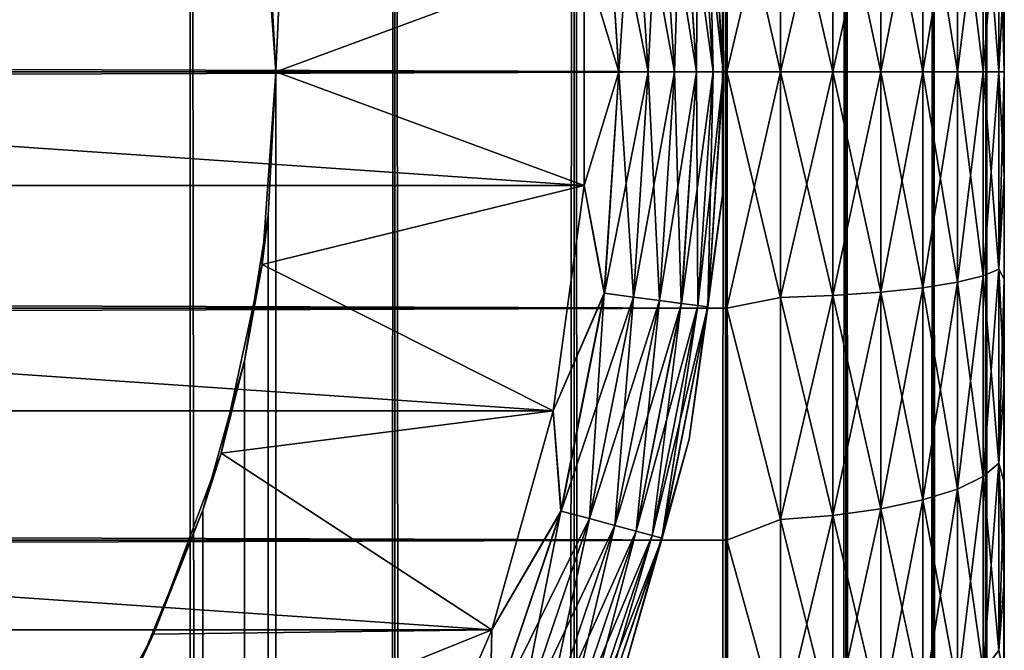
# Model space of a CAD drawing. Extents: x -265 to 265, y 0 to 1307.
# Tile 345 of 356: x 257.9 to 265, y 1275.83 to 1280.37. Entities that reach past the tile are written whole.
import ezdxf

# ---------------------------------------------------------------- set-up
doc = ezdxf.new("R2010")
doc.units = 0
doc.header["$LTSCALE"] = 81.481481
for name, color, linetype in [('1', 7, 'CONTINUOUS'), ('119', 7, 'CONTINUOUS'), ('120', 7, 'CONTINUOUS'), ('126', 7, 'CONTINUOUS'), ('129', 7, 'CONTINUOUS'), ('130', 7, 'CONTINUOUS'), ('134', 7, 'CONTINUOUS'), ('138', 7, 'CONTINUOUS'), ('142', 7, 'CONTINUOUS'), ('3', 7, 'CONTINUOUS'), ('4', 7, 'CONTINUOUS'), ('7', 7, 'CONTINUOUS'), ('8', 7, 'CONTINUOUS')]:
    doc.layers.add(name, color=color, linetype=linetype)

msp = doc.modelspace()

# ---------------------------------------------------------------- linework, layer by layer
at = {"layer": '1', "color": 7, "linetype": 'CONTINUOUS'}
for points in [[(265, 1280.749, 37.9733), (265, 1280, 38), (265, 1280.749, 17.0267), (265, 1280.749, 37.9733)], [(265, 1280.749, 17.0267), (265, 1280, 38), (265, 1280, 17), (265, 1280.749, 17.0267)], [(265, 1280, 17), (265, 1280, 38), (265, 1279.251, 37.9733), (265, 1280, 17)], [(265, 1279.251, 17.0267), (265, 1280, 17), (265, 1279.251, 37.9733), (265, 1279.251, 17.0267)], [(265, 1278.5057, 17.1069), (265, 1279.251, 17.0267), (265, 1278.5057, 37.8931), (265, 1278.5057, 17.1069)], [(265, 1278.5057, 37.8931), (265, 1279.251, 17.0267), (265, 1279.251, 37.9733), (265, 1278.5057, 37.8931)], [(265, 1277.7681, 17.2399), (265, 1278.5057, 17.1069), (265, 1277.7681, 37.7601), (265, 1277.7681, 17.2399)], [(265, 1277.7681, 37.7601), (265, 1278.5057, 17.1069), (265, 1278.5057, 37.8931), (265, 1277.7681, 37.7601)], [(265, 1277.0419, 17.4253), (265, 1277.7681, 17.2399), (265, 1277.0419, 37.5747), (265, 1277.0419, 17.4253)], [(265, 1277.0419, 37.5747), (265, 1277.7681, 17.2399), (265, 1277.7681, 37.7601), (265, 1277.0419, 37.5747)], [(265, 1276.3307, 17.662), (265, 1277.0419, 17.4253), (265, 1276.3307, 37.338), (265, 1276.3307, 17.662)], [(265, 1276.3307, 37.338), (265, 1277.0419, 17.4253), (265, 1277.0419, 37.5747), (265, 1276.3307, 37.338)], [(265, 1275.6382, 17.9488), (265, 1276.3307, 17.662), (265, 1275.6382, 37.0512), (265, 1275.6382, 17.9488)], [(265, 1275.6382, 37.0512), (265, 1276.3307, 17.662), (265, 1276.3307, 37.338), (265, 1275.6382, 37.0512)]]:
    msp.add_3dface(points, dxfattribs=at)
at = {"layer": '119', "color": 7, "linetype": 'CONTINUOUS'}
for points in [[(257.5, 1, 12.9904), (259.1314, 1, 11.9003), (257.5, 1299, 12.9904), (257.5, 1, 12.9904)], [(257.5, 1299, 12.9904), (259.1314, 1, 11.9003), (259.1314, 1299, 11.9003), (257.5, 1299, 12.9904)], [(259.1314, 1, 11.9003), (260.6066, 1, 10.6066), (259.1314, 1299, 11.9003), (259.1314, 1, 11.9003)], [(259.1314, 1299, 11.9003), (260.6066, 1, 10.6066), (260.6066, 1299, 10.6066), (259.1314, 1299, 11.9003)], [(260.6066, 1, 10.6066), (261.9003, 1, 9.1314), (260.6066, 1299, 10.6066), (260.6066, 1, 10.6066)], [(260.6066, 1299, 10.6066), (261.9003, 1, 9.1314), (261.9003, 1299, 9.1314), (260.6066, 1299, 10.6066)], [(261.9003, 1, 9.1314), (262.9904, 1, 7.5), (261.9003, 1299, 9.1314), (261.9003, 1, 9.1314)], [(261.9003, 1299, 9.1314), (262.9904, 1, 7.5), (262.9904, 1299, 7.5), (261.9003, 1299, 9.1314)], [(262.9904, 1, 7.5), (263.8582, 1, 5.7403), (262.9904, 1299, 7.5), (262.9904, 1, 7.5)], [(262.9904, 1299, 7.5), (263.8582, 1, 5.7403), (263.8582, 1299, 5.7403), (262.9904, 1299, 7.5)], [(263.8582, 1, 5.7403), (264.4889, 1, 3.8823), (263.8582, 1299, 5.7403), (263.8582, 1, 5.7403)], [(263.8582, 1299, 5.7403), (264.4889, 1, 3.8823), (264.4889, 1299, 3.8823), (263.8582, 1299, 5.7403)], [(264.4889, 1, 3.8823), (264.8717, 1, 1.9579), (264.4889, 1299, 3.8823), (264.4889, 1, 3.8823)], [(264.4889, 1299, 3.8823), (264.8717, 1, 1.9579), (264.8717, 1299, 1.9579), (264.4889, 1299, 3.8823)], [(264.8717, 1, 1.9579), (265, 1), (264.8717, 1299, 1.9579), (264.8717, 1, 1.9579)], [(264.8717, 1299, 1.9579), (265, 1), (265, 1299), (264.8717, 1299, 1.9579)]]:
    msp.add_3dface(points, dxfattribs=at)
at = {"layer": '120', "color": 7, "linetype": 'CONTINUOUS'}
for points in [[(259.6951, 1281.0333, -11.4457), (260.6066, 1299, -10.6066), (259.75, 1280, -11.399), (259.6951, 1281.0333, -11.4457)], [(260.6066, 1299, -10.6066), (260.6066, 1, -10.6066), (259.75, 20, -11.399), (260.6066, 1299, -10.6066)], [(259.75, 1280, -11.399), (260.6066, 1299, -10.6066), (259.75, 20, -11.399), (259.75, 1280, -11.399)], [(261.9003, 1, -9.1314), (260.6066, 1, -10.6066), (261.9003, 1299, -9.1314), (261.9003, 1, -9.1314)], [(261.9003, 1299, -9.1314), (260.6066, 1, -10.6066), (260.6066, 1299, -10.6066), (261.9003, 1299, -9.1314)], [(262.9904, 1, -7.5), (261.9003, 1, -9.1314), (262.9904, 1299, -7.5), (262.9904, 1, -7.5)], [(262.9904, 1299, -7.5), (261.9003, 1, -9.1314), (261.9003, 1299, -9.1314), (262.9904, 1299, -7.5)], [(263.8582, 1, -5.7403), (262.9904, 1, -7.5), (263.8582, 1299, -5.7403), (263.8582, 1, -5.7403)], [(263.8582, 1299, -5.7403), (262.9904, 1, -7.5), (262.9904, 1299, -7.5), (263.8582, 1299, -5.7403)], [(264.4889, 1, -3.8823), (263.8582, 1, -5.7403), (264.4889, 1299, -3.8823), (264.4889, 1, -3.8823)], [(264.4889, 1299, -3.8823), (263.8582, 1, -5.7403), (263.8582, 1299, -5.7403), (264.4889, 1299, -3.8823)], [(264.8717, 1, -1.9579), (264.4889, 1, -3.8823), (264.8717, 1299, -1.9579), (264.8717, 1, -1.9579)], [(264.8717, 1299, -1.9579), (264.4889, 1, -3.8823), (264.4889, 1299, -3.8823), (264.8717, 1299, -1.9579)], [(265, 1299), (265, 1), (264.8717, 1, -1.9579), (265, 1299)], [(265, 1299), (264.8717, 1, -1.9579), (264.8717, 1299, -1.9579), (265, 1299)], [(259.6951, 1278.9668, -11.4457), (259.75, 1280, -11.399), (259.6951, 21.0333, -11.4457), (259.6951, 1278.9668, -11.4457)], [(259.6951, 21.0333, -11.4457), (259.75, 1280, -11.399), (259.75, 20, -11.399), (259.6951, 21.0333, -11.4457)], [(259.525, 1277.9175, -11.5877), (259.6951, 1278.9668, -11.4457), (259.525, 22.0825, -11.5877), (259.525, 1277.9175, -11.5877)], [(259.525, 22.0825, -11.5877), (259.6951, 1278.9668, -11.4457), (259.6951, 21.0333, -11.4457), (259.525, 22.0825, -11.5877)], [(259.2244, 1276.842, -11.8284), (259.525, 1277.9175, -11.5877), (259.2244, 23.1581, -11.8284), (259.2244, 1276.842, -11.8284)], [(259.2244, 23.1581, -11.8284), (259.525, 1277.9175, -11.5877), (259.525, 22.0825, -11.5877), (259.2244, 23.1581, -11.8284)], [(258.7723, 1275.7446, -12.1674), (259.2244, 1276.842, -11.8284), (258.7723, 24.2554, -12.1674), (258.7723, 1275.7446, -12.1674)], [(258.7723, 24.2554, -12.1674), (259.2244, 1276.842, -11.8284), (259.2244, 23.1581, -11.8284), (258.7723, 24.2554, -12.1674)]]:
    msp.add_3dface(points, dxfattribs=at)
at = {"layer": '126', "color": 7, "linetype": 'CONTINUOUS'}
for points in [[(259.6951, 1281.0333, -11.4457), (259.75, 1280, -11.399), (259.6508, 1281.3876, -25), (259.6951, 1281.0333, -11.4457)], [(259.6508, 1281.3876, -25), (259.75, 1280, -11.399), (259.75, 1280, -25), (259.6508, 1281.3876, -25)], [(259.75, 1280, -25), (259.6951, 1278.9668, -11.4457), (259.6508, 1278.6124, -25), (259.75, 1280, -25)], [(259.75, 1280, -11.399), (259.6951, 1278.9668, -11.4457), (259.75, 1280, -25), (259.75, 1280, -11.399)], [(259.6951, 1278.9668, -11.4457), (259.525, 1277.9175, -11.5877), (259.6508, 1278.6124, -25), (259.6951, 1278.9668, -11.4457)], [(259.6508, 1278.6124, -25), (259.525, 1277.9175, -11.5877), (259.3551, 1277.2531, -25), (259.6508, 1278.6124, -25)], [(259.525, 1277.9175, -11.5877), (259.2244, 1276.842, -11.8284), (259.3551, 1277.2531, -25), (259.525, 1277.9175, -11.5877)], [(259.3551, 1277.2531, -25), (259.2244, 1276.842, -11.8284), (258.8689, 1275.9497, -25), (259.3551, 1277.2531, -25)], [(259.2244, 1276.842, -11.8284), (258.7723, 1275.7446, -12.1674), (258.8689, 1275.9497, -25), (259.2244, 1276.842, -11.8284)], [(258.8689, 1275.9497, -25), (258.7723, 1275.7446, -12.1674), (258.2022, 1274.7288, -25), (258.8689, 1275.9497, -25)]]:
    msp.add_3dface(points, dxfattribs=at)
at = {"layer": '129', "color": 7, "linetype": 'CONTINUOUS'}
for points in [[(259.6508, 1281.3876, -25), (259.75, 1280, -25), (261.972, 1280.8189, -25), (259.6508, 1281.3876, -25)], [(261.972, 1280.8189, -25), (259.75, 1280, -25), (261.972, 1279.1811, -25), (261.972, 1280.8189, -25)], [(259.75, 1280, -25), (259.6508, 1278.6124, -25), (261.972, 1279.1811, -25), (259.75, 1280, -25)], [(261.972, 1279.1811, -25), (259.6508, 1278.6124, -25), (261.749, 1277.5585, -25), (261.972, 1279.1811, -25)], [(259.6508, 1278.6124, -25), (259.3551, 1277.2531, -25), (261.749, 1277.5585, -25), (259.6508, 1278.6124, -25)], [(261.749, 1277.5585, -25), (259.3551, 1277.2531, -25), (261.3071, 1275.9814, -25), (261.749, 1277.5585, -25)], [(259.3551, 1277.2531, -25), (258.8689, 1275.9497, -25), (261.3071, 1275.9814, -25), (259.3551, 1277.2531, -25)], [(258.8689, 1275.9497, -25), (258.2022, 1274.7288, -25), (261.3071, 1275.9814, -25), (258.8689, 1275.9497, -25)], [(261.3071, 1275.9814, -25), (258.2022, 1274.7288, -25), (260.6546, 1274.4792, -25), (261.3071, 1275.9814, -25)]]:
    msp.add_3dface(points, dxfattribs=at)
at = {"layer": '130', "color": 7, "linetype": 'CONTINUOUS'}
for points in [[(238.028, 1279.1811, -75), (238.028, 1280.8189, -75), (261.972, 1279.1811, -75), (238.028, 1279.1811, -75)], [(261.972, 1279.1811, -75), (238.028, 1280.8189, -75), (261.972, 1280.8189, -75), (261.972, 1279.1811, -75)], [(238.251, 1277.5585, -75), (238.028, 1279.1811, -75), (261.749, 1277.5585, -75), (238.251, 1277.5585, -75)], [(261.749, 1277.5585, -75), (238.028, 1279.1811, -75), (261.972, 1279.1811, -75), (261.749, 1277.5585, -75)], [(238.6929, 1275.9814, -75), (238.251, 1277.5585, -75), (261.3071, 1275.9814, -75), (238.6929, 1275.9814, -75)], [(261.3071, 1275.9814, -75), (238.251, 1277.5585, -75), (261.749, 1277.5585, -75), (261.3071, 1275.9814, -75)], [(239.3454, 1274.4792, -75), (238.6929, 1275.9814, -75), (260.6546, 1274.4792, -75), (239.3454, 1274.4792, -75)], [(260.6546, 1274.4792, -75), (238.6929, 1275.9814, -75), (261.3071, 1275.9814, -75), (260.6546, 1274.4792, -75)]]:
    msp.add_3dface(points, dxfattribs=at)
at = {"layer": '134', "color": 7, "linetype": 'CONTINUOUS'}
for points in [[(262.9697, 1279.1128, -74), (262.9697, 1280.8872, -74), (262.9697, 1279.1128, -26), (262.9697, 1279.1128, -74)], [(262.9697, 1279.1128, -26), (262.9697, 1280.8872, -74), (262.9697, 1280.8872, -26), (262.9697, 1279.1128, -26)], [(262.7281, 1277.3551, -74), (262.9697, 1279.1128, -74), (262.7281, 1277.3551, -26), (262.7281, 1277.3551, -74)], [(262.7281, 1277.3551, -26), (262.9697, 1279.1128, -74), (262.9697, 1279.1128, -26), (262.7281, 1277.3551, -26)], [(262.2494, 1275.6466, -74), (262.7281, 1277.3551, -74), (262.2494, 1275.6466, -26), (262.2494, 1275.6466, -74)], [(262.2494, 1275.6466, -26), (262.7281, 1277.3551, -74), (262.7281, 1277.3551, -26), (262.2494, 1275.6466, -26)]]:
    msp.add_3dface(points, dxfattribs=at)
at = {"layer": '138', "color": 7, "linetype": 'CONTINUOUS'}
for points in [[(262.623, 1280, -74.7823), (262.3267, 1281.6228, -74.9014), (262.515, 1281.6476, -74.7823), (262.623, 1280, -74.7823)], [(262.7816, 1280, -74.6238), (262.515, 1281.6476, -74.7823), (262.6722, 1281.6683, -74.6238), (262.7816, 1280, -74.6238)], [(262.623, 1280, -74.7823), (262.515, 1281.6476, -74.7823), (262.7816, 1280, -74.6238), (262.623, 1280, -74.7823)], [(262.9009, 1280, -74.4341), (262.6722, 1281.6683, -74.6238), (262.7905, 1281.6839, -74.4341), (262.9009, 1280, -74.4341)], [(262.7816, 1280, -74.6238), (262.6722, 1281.6683, -74.6238), (262.9009, 1280, -74.4341), (262.7816, 1280, -74.6238)], [(262.9749, 1280, -74.2225), (262.7905, 1281.6839, -74.4341), (262.8639, 1281.6936, -74.2225), (262.9749, 1280, -74.2225)], [(262.9009, 1280, -74.4341), (262.7905, 1281.6839, -74.4341), (262.9749, 1280, -74.2225), (262.9009, 1280, -74.4341)], [(262.9697, 1280.8872, -74), (262.9749, 1280, -74.2225), (262.8639, 1281.6936, -74.2225), (262.9697, 1280.8872, -74)], [(262.2214, 1280, -74.9752), (261.972, 1280.8189, -75), (262.1169, 1281.5952, -74.9752), (262.2214, 1280, -74.9752)], [(262.4331, 1280, -74.9014), (262.1169, 1281.5952, -74.9752), (262.3267, 1281.6228, -74.9014), (262.4331, 1280, -74.9014)], [(262.2214, 1280, -74.9752), (262.1169, 1281.5952, -74.9752), (262.4331, 1280, -74.9014), (262.2214, 1280, -74.9752)], [(262.4331, 1280, -74.9014), (262.3267, 1281.6228, -74.9014), (262.623, 1280, -74.7823), (262.4331, 1280, -74.9014)], [(262.9697, 1280.8872, -74), (262.9697, 1279.1128, -74), (262.9749, 1280, -74.2225), (262.9697, 1280.8872, -74)], [(261.972, 1279.1811, -75), (261.972, 1280.8189, -75), (262.2214, 1280, -74.9752), (261.972, 1279.1811, -75)], [(262.1169, 1278.4048, -74.9752), (261.972, 1279.1811, -75), (262.2214, 1280, -74.9752), (262.1169, 1278.4048, -74.9752)], [(262.1169, 1278.4048, -74.9752), (262.2214, 1280, -74.9752), (262.3267, 1278.3772, -74.9014), (262.1169, 1278.4048, -74.9752)], [(262.3267, 1278.3772, -74.9014), (262.2214, 1280, -74.9752), (262.4331, 1280, -74.9014), (262.3267, 1278.3772, -74.9014)], [(262.3267, 1278.3772, -74.9014), (262.4331, 1280, -74.9014), (262.515, 1278.3524, -74.7823), (262.3267, 1278.3772, -74.9014)], [(262.515, 1278.3524, -74.7823), (262.4331, 1280, -74.9014), (262.623, 1280, -74.7823), (262.515, 1278.3524, -74.7823)], [(262.515, 1278.3524, -74.7823), (262.623, 1280, -74.7823), (262.6722, 1278.3317, -74.6238), (262.515, 1278.3524, -74.7823)], [(262.6722, 1278.3317, -74.6238), (262.623, 1280, -74.7823), (262.7816, 1280, -74.6238), (262.6722, 1278.3317, -74.6238)], [(262.6722, 1278.3317, -74.6238), (262.7816, 1280, -74.6238), (262.7905, 1278.3161, -74.4341), (262.6722, 1278.3317, -74.6238)], [(262.7905, 1278.3161, -74.4341), (262.7816, 1280, -74.6238), (262.9009, 1280, -74.4341), (262.7905, 1278.3161, -74.4341)], [(262.7905, 1278.3161, -74.4341), (262.9009, 1280, -74.4341), (262.8639, 1278.3064, -74.2225), (262.7905, 1278.3161, -74.4341)], [(262.9697, 1279.1128, -74), (262.8639, 1278.3064, -74.2225), (262.9749, 1280, -74.2225), (262.9697, 1279.1128, -74)], [(262.8639, 1278.3064, -74.2225), (262.9009, 1280, -74.4341), (262.9749, 1280, -74.2225), (262.8639, 1278.3064, -74.2225)], [(261.749, 1277.5585, -75), (261.972, 1279.1811, -75), (262.1169, 1278.4048, -74.9752), (261.749, 1277.5585, -75)], [(262.9697, 1279.1128, -74), (262.7281, 1277.3551, -74), (262.8639, 1278.3064, -74.2225), (262.9697, 1279.1128, -74)], [(261.805, 1276.8369, -74.9752), (261.749, 1277.5585, -75), (262.1169, 1278.4048, -74.9752), (261.805, 1276.8369, -74.9752)], [(261.805, 1276.8369, -74.9752), (262.1169, 1278.4048, -74.9752), (262.0094, 1276.7821, -74.9014), (261.805, 1276.8369, -74.9752)], [(262.0094, 1276.7821, -74.9014), (262.1169, 1278.4048, -74.9752), (262.3267, 1278.3772, -74.9014), (262.0094, 1276.7821, -74.9014)], [(262.0094, 1276.7821, -74.9014), (262.3267, 1278.3772, -74.9014), (262.1928, 1276.7329, -74.7823), (262.0094, 1276.7821, -74.9014)], [(262.1928, 1276.7329, -74.7823), (262.3267, 1278.3772, -74.9014), (262.515, 1278.3524, -74.7823), (262.1928, 1276.7329, -74.7823)], [(262.1928, 1276.7329, -74.7823), (262.515, 1278.3524, -74.7823), (262.346, 1276.6919, -74.6238), (262.1928, 1276.7329, -74.7823)], [(262.346, 1276.6919, -74.6238), (262.515, 1278.3524, -74.7823), (262.6722, 1278.3317, -74.6238), (262.346, 1276.6919, -74.6238)], [(262.346, 1276.6919, -74.6238), (262.6722, 1278.3317, -74.6238), (262.4613, 1276.661, -74.4341), (262.346, 1276.6919, -74.6238)], [(262.4613, 1276.661, -74.4341), (262.6722, 1278.3317, -74.6238), (262.7905, 1278.3161, -74.4341), (262.4613, 1276.661, -74.4341)], [(262.4613, 1276.661, -74.4341), (262.7905, 1278.3161, -74.4341), (262.5328, 1276.6418, -74.2225), (262.4613, 1276.661, -74.4341)], [(262.5328, 1276.6418, -74.2225), (262.7905, 1278.3161, -74.4341), (262.8639, 1278.3064, -74.2225), (262.5328, 1276.6418, -74.2225)], [(262.7281, 1277.3551, -74), (262.5328, 1276.6418, -74.2225), (262.8639, 1278.3064, -74.2225), (262.7281, 1277.3551, -74)], [(261.3071, 1275.9814, -75), (261.749, 1277.5585, -75), (261.805, 1276.8369, -74.9752), (261.3071, 1275.9814, -75)], [(262.7281, 1277.3551, -74), (262.2494, 1275.6466, -74), (262.5328, 1276.6418, -74.2225), (262.7281, 1277.3551, -74)], [(261.2911, 1275.3231, -74.9752), (261.3071, 1275.9814, -75), (261.805, 1276.8369, -74.9752), (261.2911, 1275.3231, -74.9752)], [(261.2911, 1275.3231, -74.9752), (261.805, 1276.8369, -74.9752), (261.4867, 1275.2421, -74.9014), (261.2911, 1275.3231, -74.9752)], [(261.4867, 1275.2421, -74.9014), (261.805, 1276.8369, -74.9752), (262.0094, 1276.7821, -74.9014), (261.4867, 1275.2421, -74.9014)], [(261.4867, 1275.2421, -74.9014), (262.0094, 1276.7821, -74.9014), (261.6621, 1275.1694, -74.7823), (261.4867, 1275.2421, -74.9014)], [(261.6621, 1275.1694, -74.7823), (262.0094, 1276.7821, -74.9014), (262.1928, 1276.7329, -74.7823), (261.6621, 1275.1694, -74.7823)], [(261.6621, 1275.1694, -74.7823), (262.1928, 1276.7329, -74.7823), (261.8086, 1275.1087, -74.6238), (261.6621, 1275.1694, -74.7823)], [(261.8086, 1275.1087, -74.6238), (262.1928, 1276.7329, -74.7823), (262.346, 1276.6919, -74.6238), (261.8086, 1275.1087, -74.6238)], [(261.8086, 1275.1087, -74.6238), (262.346, 1276.6919, -74.6238), (261.9189, 1275.0631, -74.4341), (261.8086, 1275.1087, -74.6238)], [(261.9189, 1275.0631, -74.4341), (262.346, 1276.6919, -74.6238), (262.4613, 1276.661, -74.4341), (261.9189, 1275.0631, -74.4341)], [(261.9189, 1275.0631, -74.4341), (262.4613, 1276.661, -74.4341), (261.9873, 1275.0347, -74.2225), (261.9189, 1275.0631, -74.4341)], [(261.9873, 1275.0347, -74.2225), (262.4613, 1276.661, -74.4341), (262.5328, 1276.6418, -74.2225), (261.9873, 1275.0347, -74.2225)], [(262.2494, 1275.6466, -74), (261.9873, 1275.0347, -74.2225), (262.5328, 1276.6418, -74.2225), (262.2494, 1275.6466, -74)], [(260.6546, 1274.4792, -75), (261.3071, 1275.9814, -75), (261.2911, 1275.3231, -74.9752), (260.6546, 1274.4792, -75)]]:
    msp.add_3dface(points, dxfattribs=at)
at = {"layer": '142', "color": 7, "linetype": 'CONTINUOUS'}
for points in [[(262.3277, 1281.623, -25.0991), (262.4341, 1280, -25.0991), (262.5158, 1281.6477, -25.2184), (262.3277, 1281.623, -25.0991)], [(262.5158, 1281.6477, -25.2184), (262.4341, 1280, -25.0991), (262.6238, 1280, -25.2184), (262.5158, 1281.6477, -25.2184)], [(262.5158, 1281.6477, -25.2184), (262.6238, 1280, -25.2184), (262.6729, 1281.6684, -25.377), (262.5158, 1281.6477, -25.2184)], [(262.6729, 1281.6684, -25.377), (262.6238, 1280, -25.2184), (262.7823, 1280, -25.377), (262.6729, 1281.6684, -25.377)], [(262.6729, 1281.6684, -25.377), (262.7823, 1280, -25.377), (262.791, 1281.684, -25.5669), (262.6729, 1281.6684, -25.377)], [(262.791, 1281.684, -25.5669), (262.7823, 1280, -25.377), (262.9014, 1280, -25.5669), (262.791, 1281.684, -25.5669)], [(262.791, 1281.684, -25.5669), (262.9014, 1280, -25.5669), (262.8642, 1281.6936, -25.7786), (262.791, 1281.684, -25.5669)], [(262.9697, 1280.8872, -26), (262.8642, 1281.6936, -25.7786), (262.9752, 1280, -25.7786), (262.9697, 1280.8872, -26)], [(262.8642, 1281.6936, -25.7786), (262.9014, 1280, -25.5669), (262.9752, 1280, -25.7786), (262.8642, 1281.6936, -25.7786)], [(262.118, 1281.5954, -25.0251), (261.972, 1280.8189, -25), (262.2225, 1280, -25.0251), (262.118, 1281.5954, -25.0251)], [(262.118, 1281.5954, -25.0251), (262.2225, 1280, -25.0251), (262.3277, 1281.623, -25.0991), (262.118, 1281.5954, -25.0251)], [(262.3277, 1281.623, -25.0991), (262.2225, 1280, -25.0251), (262.4341, 1280, -25.0991), (262.3277, 1281.623, -25.0991)], [(262.9697, 1279.1128, -26), (262.9697, 1280.8872, -26), (262.9752, 1280, -25.7786), (262.9697, 1279.1128, -26)], [(261.972, 1280.8189, -25), (261.972, 1279.1811, -25), (262.2225, 1280, -25.0251), (261.972, 1280.8189, -25)], [(262.2225, 1280, -25.0251), (261.972, 1279.1811, -25), (262.118, 1278.4046, -25.0251), (262.2225, 1280, -25.0251)], [(262.2225, 1280, -25.0251), (262.118, 1278.4046, -25.0251), (262.4341, 1280, -25.0991), (262.2225, 1280, -25.0251)], [(262.4341, 1280, -25.0991), (262.118, 1278.4046, -25.0251), (262.3277, 1278.377, -25.0991), (262.4341, 1280, -25.0991)], [(262.4341, 1280, -25.0991), (262.3277, 1278.377, -25.0991), (262.6238, 1280, -25.2184), (262.4341, 1280, -25.0991)], [(262.6238, 1280, -25.2184), (262.3277, 1278.377, -25.0991), (262.5158, 1278.3523, -25.2184), (262.6238, 1280, -25.2184)], [(262.6238, 1280, -25.2184), (262.5158, 1278.3523, -25.2184), (262.7823, 1280, -25.377), (262.6238, 1280, -25.2184)], [(262.7823, 1280, -25.377), (262.5158, 1278.3523, -25.2184), (262.6729, 1278.3316, -25.377), (262.7823, 1280, -25.377)], [(262.7823, 1280, -25.377), (262.6729, 1278.3316, -25.377), (262.9014, 1280, -25.5669), (262.7823, 1280, -25.377)], [(262.9014, 1280, -25.5669), (262.6729, 1278.3316, -25.377), (262.791, 1278.316, -25.5669), (262.9014, 1280, -25.5669)], [(262.9014, 1280, -25.5669), (262.791, 1278.316, -25.5669), (262.9752, 1280, -25.7786), (262.9014, 1280, -25.5669)], [(262.9752, 1280, -25.7786), (262.791, 1278.316, -25.5669), (262.8642, 1278.3064, -25.7786), (262.9752, 1280, -25.7786)], [(262.9697, 1279.1128, -26), (262.9752, 1280, -25.7786), (262.8642, 1278.3064, -25.7786), (262.9697, 1279.1128, -26)], [(261.972, 1279.1811, -25), (261.749, 1277.5585, -25), (262.118, 1278.4046, -25.0251), (261.972, 1279.1811, -25)], [(262.7281, 1277.3551, -26), (262.9697, 1279.1128, -26), (262.8642, 1278.3064, -25.7786), (262.7281, 1277.3551, -26)], [(262.118, 1278.4046, -25.0251), (261.749, 1277.5585, -25), (261.806, 1276.8366, -25.0251), (262.118, 1278.4046, -25.0251)], [(262.118, 1278.4046, -25.0251), (261.806, 1276.8366, -25.0251), (262.3277, 1278.377, -25.0991), (262.118, 1278.4046, -25.0251)], [(262.3277, 1278.377, -25.0991), (261.806, 1276.8366, -25.0251), (262.0104, 1276.7818, -25.0991), (262.3277, 1278.377, -25.0991)], [(262.3277, 1278.377, -25.0991), (262.0104, 1276.7818, -25.0991), (262.5158, 1278.3523, -25.2184), (262.3277, 1278.377, -25.0991)], [(262.5158, 1278.3523, -25.2184), (262.0104, 1276.7818, -25.0991), (262.1937, 1276.7327, -25.2184), (262.5158, 1278.3523, -25.2184)], [(262.5158, 1278.3523, -25.2184), (262.1937, 1276.7327, -25.2184), (262.6729, 1278.3316, -25.377), (262.5158, 1278.3523, -25.2184)], [(262.6729, 1278.3316, -25.377), (262.1937, 1276.7327, -25.2184), (262.3467, 1276.6917, -25.377), (262.6729, 1278.3316, -25.377)], [(262.6729, 1278.3316, -25.377), (262.3467, 1276.6917, -25.377), (262.791, 1278.316, -25.5669), (262.6729, 1278.3316, -25.377)], [(262.791, 1278.316, -25.5669), (262.3467, 1276.6917, -25.377), (262.4618, 1276.6609, -25.5669), (262.791, 1278.316, -25.5669)], [(262.791, 1278.316, -25.5669), (262.4618, 1276.6609, -25.5669), (262.8642, 1278.3064, -25.7786), (262.791, 1278.316, -25.5669)], [(262.8642, 1278.3064, -25.7786), (262.4618, 1276.6609, -25.5669), (262.5331, 1276.6418, -25.7786), (262.8642, 1278.3064, -25.7786)], [(262.7281, 1277.3551, -26), (262.8642, 1278.3064, -25.7786), (262.5331, 1276.6418, -25.7786), (262.7281, 1277.3551, -26)], [(261.749, 1277.5585, -25), (261.3071, 1275.9814, -25), (261.806, 1276.8366, -25.0251), (261.749, 1277.5585, -25)], [(262.2494, 1275.6466, -26), (262.7281, 1277.3551, -26), (262.5331, 1276.6418, -25.7786), (262.2494, 1275.6466, -26)], [(261.806, 1276.8366, -25.0251), (261.3071, 1275.9814, -25), (261.2921, 1275.3226, -25.0251), (261.806, 1276.8366, -25.0251)], [(261.806, 1276.8366, -25.0251), (261.2921, 1275.3226, -25.0251), (262.0104, 1276.7818, -25.0991), (261.806, 1276.8366, -25.0251)], [(262.0104, 1276.7818, -25.0991), (261.2921, 1275.3226, -25.0251), (261.4876, 1275.2417, -25.0991), (262.0104, 1276.7818, -25.0991)], [(262.0104, 1276.7818, -25.0991), (261.4876, 1275.2417, -25.0991), (262.1937, 1276.7327, -25.2184), (262.0104, 1276.7818, -25.0991)], [(262.1937, 1276.7327, -25.2184), (261.4876, 1275.2417, -25.0991), (261.6629, 1275.1691, -25.2184), (262.1937, 1276.7327, -25.2184)], [(262.1937, 1276.7327, -25.2184), (261.6629, 1275.1691, -25.2184), (262.3467, 1276.6917, -25.377), (262.1937, 1276.7327, -25.2184)], [(262.3467, 1276.6917, -25.377), (261.6629, 1275.1691, -25.2184), (261.8093, 1275.1084, -25.377), (262.3467, 1276.6917, -25.377)], [(262.3467, 1276.6917, -25.377), (261.8093, 1275.1084, -25.377), (262.4618, 1276.6609, -25.5669), (262.3467, 1276.6917, -25.377)], [(262.4618, 1276.6609, -25.5669), (261.8093, 1275.1084, -25.377), (261.9193, 1275.0629, -25.5669), (262.4618, 1276.6609, -25.5669)], [(262.4618, 1276.6609, -25.5669), (261.9193, 1275.0629, -25.5669), (262.5331, 1276.6418, -25.7786), (262.4618, 1276.6609, -25.5669)], [(262.5331, 1276.6418, -25.7786), (261.9193, 1275.0629, -25.5669), (261.9875, 1275.0346, -25.7786), (262.5331, 1276.6418, -25.7786)], [(262.2494, 1275.6466, -26), (262.5331, 1276.6418, -25.7786), (261.9875, 1275.0346, -25.7786), (262.2494, 1275.6466, -26)], [(261.3071, 1275.9814, -25), (260.6546, 1274.4792, -25), (261.2921, 1275.3226, -25.0251), (261.3071, 1275.9814, -25)]]:
    msp.add_3dface(points, dxfattribs=at)
at = {"layer": '3', "color": 7, "linetype": 'CONTINUOUS'}
for points in [[(-263, 1281.7021, 39.8836), (-263, 1280, 40), (263, 1281.7021, 39.8836), (-263, 1281.7021, 39.8836)], [(263, 1281.7021, 39.8836), (-263, 1280, 40), (263, 1280, 40), (263, 1281.7021, 39.8836)], [(-263, 1280, 15), (-263, 1281.7021, 15.1164), (263, 1280, 15), (-263, 1280, 15)], [(263, 1280, 15), (-263, 1281.7021, 15.1164), (263, 1281.7021, 15.1164), (263, 1280, 15)]]:
    msp.add_3dface(points, dxfattribs=at)
at = {"layer": '4', "color": 7, "linetype": 'CONTINUOUS'}
for points in [[(263, 1280, 40), (-263, 1280, 40), (-263, 1278.2979, 39.8836), (263, 1280, 40)], [(-263, 1280, 15), (263, 1280, 15), (263, 1278.2979, 15.1164), (-263, 1280, 15)], [(-263, 1278.2979, 15.1164), (-263, 1280, 15), (263, 1278.2979, 15.1164), (-263, 1278.2979, 15.1164)], [(263, 1280, 40), (-263, 1278.2979, 39.8836), (263, 1278.2979, 39.8836), (263, 1280, 40)], [(-263, 1276.6275, 15.4635), (-263, 1278.2979, 15.1164), (263, 1276.6275, 15.4635), (-263, 1276.6275, 15.4635)], [(263, 1276.6275, 15.4635), (-263, 1278.2979, 15.1164), (263, 1278.2979, 15.1164), (263, 1276.6275, 15.4635)], [(-263, 1278.2979, 39.8836), (-263, 1276.6275, 39.5365), (263, 1278.2979, 39.8836), (-263, 1278.2979, 39.8836)], [(263, 1278.2979, 39.8836), (-263, 1276.6275, 39.5365), (263, 1276.6275, 39.5365), (263, 1278.2979, 39.8836)], [(-263, 1275.02, 16.0349), (-263, 1276.6275, 15.4635), (263, 1275.02, 16.0349), (-263, 1275.02, 16.0349)], [(263, 1275.02, 16.0349), (-263, 1276.6275, 15.4635), (263, 1276.6275, 15.4635), (263, 1275.02, 16.0349)], [(-263, 1276.6275, 39.5365), (-263, 1275.02, 38.9651), (263, 1276.6275, 39.5365), (-263, 1276.6275, 39.5365)], [(263, 1276.6275, 39.5365), (-263, 1275.02, 38.9651), (263, 1275.02, 38.9651), (263, 1276.6275, 39.5365)]]:
    msp.add_3dface(points, dxfattribs=at)
at = {"layer": '7', "color": 7, "linetype": 'CONTINUOUS'}
for points in [[(263, 1280, 15), (263, 1281.7021, 15.1164), (263.3879, 1280, 15.038), (263, 1280, 15)], [(263.3879, 1280, 15.038), (263, 1281.7021, 15.1164), (263.3879, 1281.6266, 15.1446), (263.3879, 1280, 15.038)], [(263, 1281.7021, 39.8836), (263, 1280, 40), (263.3879, 1281.6266, 39.8554), (263, 1281.7021, 39.8836)], [(263, 1280, 40), (263.3879, 1280, 39.962), (263.3879, 1281.6266, 39.8554), (263, 1280, 40)], [(263.7636, 1280, 15.1515), (263.3879, 1280, 15.038), (263.3879, 1281.6266, 15.1446), (263.7636, 1280, 15.1515)], [(263.7636, 1281.6118, 15.2571), (263.7636, 1280, 15.1515), (263.3879, 1281.6266, 15.1446), (263.7636, 1281.6118, 15.2571)], [(263.3879, 1280, 39.962), (263.7636, 1281.6118, 39.7429), (263.3879, 1281.6266, 39.8554), (263.3879, 1280, 39.962)], [(263.3879, 1280, 39.962), (263.7636, 1280, 39.8485), (263.7636, 1281.6118, 39.7429), (263.3879, 1280, 39.962)], [(264.1098, 1280, 15.3362), (263.7636, 1280, 15.1515), (263.7636, 1281.6118, 15.2571), (264.1098, 1280, 15.3362)], [(264.1098, 1281.5877, 15.4403), (264.1098, 1280, 15.3362), (263.7636, 1281.6118, 15.2571), (264.1098, 1281.5877, 15.4403)], [(263.7636, 1280, 39.8485), (264.1098, 1281.5877, 39.5597), (263.7636, 1281.6118, 39.7429), (263.7636, 1280, 39.8485)], [(263.7636, 1280, 39.8485), (264.1098, 1280, 39.6638), (264.1098, 1281.5877, 39.5597), (263.7636, 1280, 39.8485)], [(264.4134, 1280, 15.585), (264.1098, 1280, 15.3362), (264.1098, 1281.5877, 15.4403), (264.4134, 1280, 15.585)], [(264.4134, 1281.5552, 15.6869), (264.4134, 1280, 15.585), (264.1098, 1281.5877, 15.4403), (264.4134, 1281.5552, 15.6869)], [(264.1098, 1280, 39.6638), (264.4134, 1281.5552, 39.3131), (264.1098, 1281.5877, 39.5597), (264.1098, 1280, 39.6638)], [(264.1098, 1280, 39.6638), (264.4134, 1280, 39.415), (264.4134, 1281.5552, 39.3131), (264.1098, 1280, 39.6638)], [(264.6625, 1280, 15.8882), (264.4134, 1280, 15.585), (264.4134, 1281.5552, 15.6869), (264.6625, 1280, 15.8882)], [(264.6625, 1281.5156, 15.9875), (264.6625, 1280, 15.8882), (264.4134, 1281.5552, 15.6869), (264.6625, 1281.5156, 15.9875)], [(264.4134, 1280, 39.415), (264.6625, 1281.5156, 39.0125), (264.4134, 1281.5552, 39.3131), (264.4134, 1280, 39.415)], [(264.4134, 1280, 39.415), (264.6625, 1280, 39.1118), (264.6625, 1281.5156, 39.0125), (264.4134, 1280, 39.415)], [(264.8476, 1280, 16.2343), (264.6625, 1280, 15.8882), (264.6625, 1281.5156, 15.9875), (264.8476, 1280, 16.2343)], [(264.8476, 1281.4705, 16.3307), (264.8476, 1280, 16.2343), (264.6625, 1281.5156, 15.9875), (264.8476, 1281.4705, 16.3307)], [(264.6625, 1280, 39.1118), (264.8476, 1281.4705, 38.6693), (264.6625, 1281.5156, 39.0125), (264.6625, 1280, 39.1118)], [(264.6625, 1280, 39.1118), (264.8476, 1280, 38.7657), (264.8476, 1281.4705, 38.6693), (264.6625, 1280, 39.1118)], [(264.9616, 1280, 16.6098), (264.8476, 1280, 16.2343), (264.8476, 1281.4705, 16.3307), (264.9616, 1280, 16.6098)], [(264.9616, 1281.4215, 16.703), (264.9616, 1280, 16.6098), (264.8476, 1281.4705, 16.3307), (264.9616, 1281.4215, 16.703)], [(264.8476, 1280, 38.7657), (264.9616, 1281.4215, 38.297), (264.8476, 1281.4705, 38.6693), (264.8476, 1280, 38.7657)], [(264.8476, 1280, 38.7657), (264.9616, 1280, 38.3902), (264.9616, 1281.4215, 38.297), (264.8476, 1280, 38.7657)], [(264.9616, 1280, 38.3902), (265, 1280.749, 37.9733), (264.9616, 1281.4215, 38.297), (264.9616, 1280, 38.3902)], [(265, 1280.749, 17.0267), (265, 1280, 17), (264.9616, 1281.4215, 16.703), (265, 1280.749, 17.0267)], [(265, 1280, 17), (264.9616, 1280, 16.6098), (264.9616, 1281.4215, 16.703), (265, 1280, 17)], [(265, 1280, 38), (265, 1280.749, 37.9733), (264.9616, 1280, 38.3902), (265, 1280, 38)]]:
    msp.add_3dface(points, dxfattribs=at)
at = {"layer": '8', "color": 7, "linetype": 'CONTINUOUS'}
for points in [[(263, 1278.2979, 15.1164), (263, 1280, 15), (263.3879, 1278.3734, 15.1446), (263, 1278.2979, 15.1164)], [(263, 1280, 15), (263.3879, 1280, 15.038), (263.3879, 1278.3734, 15.1446), (263, 1280, 15)], [(263, 1280, 40), (263, 1278.2979, 39.8836), (263.3879, 1280, 39.962), (263, 1280, 40)], [(263, 1278.2979, 39.8836), (263.3879, 1278.3734, 39.8554), (263.3879, 1280, 39.962), (263, 1278.2979, 39.8836)], [(263.7636, 1280, 15.1515), (263.7636, 1278.3882, 15.2571), (263.3879, 1280, 15.038), (263.7636, 1280, 15.1515)], [(263.3879, 1280, 15.038), (263.7636, 1278.3882, 15.2571), (263.3879, 1278.3734, 15.1446), (263.3879, 1280, 15.038)], [(263.7636, 1278.3882, 39.7429), (263.7636, 1280, 39.8485), (263.3879, 1278.3734, 39.8554), (263.7636, 1278.3882, 39.7429)], [(263.3879, 1278.3734, 39.8554), (263.7636, 1280, 39.8485), (263.3879, 1280, 39.962), (263.3879, 1278.3734, 39.8554)], [(264.1098, 1280, 15.3362), (264.1098, 1278.4123, 15.4403), (263.7636, 1280, 15.1515), (264.1098, 1280, 15.3362)], [(263.7636, 1280, 15.1515), (264.1098, 1278.4123, 15.4403), (263.7636, 1278.3882, 15.2571), (263.7636, 1280, 15.1515)], [(264.1098, 1278.4123, 39.5597), (264.1098, 1280, 39.6638), (263.7636, 1278.3882, 39.7429), (264.1098, 1278.4123, 39.5597)], [(263.7636, 1278.3882, 39.7429), (264.1098, 1280, 39.6638), (263.7636, 1280, 39.8485), (263.7636, 1278.3882, 39.7429)], [(264.4134, 1280, 15.585), (264.4134, 1278.4448, 15.6869), (264.1098, 1280, 15.3362), (264.4134, 1280, 15.585)], [(264.1098, 1280, 15.3362), (264.4134, 1278.4448, 15.6869), (264.1098, 1278.4123, 15.4403), (264.1098, 1280, 15.3362)], [(264.4134, 1278.4448, 39.3131), (264.4134, 1280, 39.415), (264.1098, 1278.4123, 39.5597), (264.4134, 1278.4448, 39.3131)], [(264.1098, 1278.4123, 39.5597), (264.4134, 1280, 39.415), (264.1098, 1280, 39.6638), (264.1098, 1278.4123, 39.5597)], [(264.6625, 1280, 15.8882), (264.6625, 1278.4844, 15.9875), (264.4134, 1280, 15.585), (264.6625, 1280, 15.8882)], [(264.4134, 1280, 15.585), (264.6625, 1278.4844, 15.9875), (264.4134, 1278.4448, 15.6869), (264.4134, 1280, 15.585)], [(264.6625, 1278.4844, 39.0125), (264.6625, 1280, 39.1118), (264.4134, 1278.4448, 39.3131), (264.6625, 1278.4844, 39.0125)], [(264.4134, 1278.4448, 39.3131), (264.6625, 1280, 39.1118), (264.4134, 1280, 39.415), (264.4134, 1278.4448, 39.3131)], [(264.8476, 1280, 16.2343), (264.8476, 1278.5295, 16.3307), (264.6625, 1280, 15.8882), (264.8476, 1280, 16.2343)], [(264.6625, 1280, 15.8882), (264.8476, 1278.5295, 16.3307), (264.6625, 1278.4844, 15.9875), (264.6625, 1280, 15.8882)], [(264.8476, 1278.5295, 38.6693), (264.8476, 1280, 38.7657), (264.6625, 1278.4844, 39.0125), (264.8476, 1278.5295, 38.6693)], [(264.6625, 1278.4844, 39.0125), (264.8476, 1280, 38.7657), (264.6625, 1280, 39.1118), (264.6625, 1278.4844, 39.0125)], [(264.9616, 1280, 16.6098), (264.9616, 1278.5785, 16.703), (264.8476, 1280, 16.2343), (264.9616, 1280, 16.6098)], [(264.8476, 1280, 16.2343), (264.9616, 1278.5785, 16.703), (264.8476, 1278.5295, 16.3307), (264.8476, 1280, 16.2343)], [(264.9616, 1278.5785, 38.297), (264.9616, 1280, 38.3902), (264.8476, 1278.5295, 38.6693), (264.9616, 1278.5785, 38.297)], [(264.8476, 1278.5295, 38.6693), (264.9616, 1280, 38.3902), (264.8476, 1280, 38.7657), (264.8476, 1278.5295, 38.6693)], [(265, 1279.251, 37.9733), (265, 1280, 38), (264.9616, 1278.5785, 38.297), (265, 1279.251, 37.9733)], [(264.9616, 1278.5785, 38.297), (265, 1280, 38), (264.9616, 1280, 38.3902), (264.9616, 1278.5785, 38.297)], [(265, 1280, 17), (265, 1279.251, 17.0267), (264.9616, 1280, 16.6098), (265, 1280, 17)], [(264.9616, 1280, 16.6098), (265, 1279.251, 17.0267), (264.9616, 1278.5785, 16.703), (264.9616, 1280, 16.6098)], [(265, 1279.251, 17.0267), (265, 1278.5057, 17.1069), (264.9616, 1278.5785, 16.703), (265, 1279.251, 17.0267)], [(265, 1278.5057, 37.8931), (265, 1279.251, 37.9733), (264.9616, 1278.5785, 38.297), (265, 1278.5057, 37.8931)], [(264.8476, 1278.5295, 16.3307), (264.8476, 1277.0842, 16.6181), (264.6625, 1278.4844, 15.9875), (264.8476, 1278.5295, 16.3307)], [(264.8476, 1277.0842, 38.3819), (264.8476, 1278.5295, 38.6693), (264.6625, 1276.9946, 38.7161), (264.8476, 1277.0842, 38.3819)], [(264.6625, 1276.9946, 38.7161), (264.8476, 1278.5295, 38.6693), (264.6625, 1278.4844, 39.0125), (264.6625, 1276.9946, 38.7161)], [(264.9616, 1278.5785, 16.703), (264.9616, 1277.1814, 16.9809), (264.8476, 1278.5295, 16.3307), (264.9616, 1278.5785, 16.703)], [(264.9616, 1277.1814, 38.0191), (264.9616, 1278.5785, 38.297), (264.8476, 1277.0842, 38.3819), (264.9616, 1277.1814, 38.0191)], [(264.8476, 1277.0842, 38.3819), (264.9616, 1278.5785, 38.297), (264.8476, 1278.5295, 38.6693), (264.8476, 1277.0842, 38.3819)], [(264.8476, 1278.5295, 16.3307), (264.9616, 1277.1814, 16.9809), (264.8476, 1277.0842, 16.6181), (264.8476, 1278.5295, 16.3307)], [(265, 1278.5057, 17.1069), (265, 1277.7681, 17.2399), (264.9616, 1278.5785, 16.703), (265, 1278.5057, 17.1069)], [(264.9616, 1278.5785, 16.703), (265, 1277.7681, 17.2399), (264.9616, 1277.1814, 16.9809), (264.9616, 1278.5785, 16.703)], [(264.9616, 1277.1814, 38.0191), (265, 1278.5057, 37.8931), (264.9616, 1278.5785, 38.297), (264.9616, 1277.1814, 38.0191)], [(264.4134, 1278.4448, 15.6869), (264.4134, 1276.9162, 15.9909), (264.1098, 1278.4123, 15.4403), (264.4134, 1278.4448, 15.6869)], [(264.4134, 1276.9162, 39.0091), (264.4134, 1278.4448, 39.3131), (264.1098, 1276.8518, 39.2493), (264.4134, 1276.9162, 39.0091)], [(264.1098, 1276.8518, 39.2493), (264.4134, 1278.4448, 39.3131), (264.1098, 1278.4123, 39.5597), (264.1098, 1276.8518, 39.2493)], [(264.6625, 1278.4844, 15.9875), (264.6625, 1276.9946, 16.2839), (264.4134, 1278.4448, 15.6869), (264.6625, 1278.4844, 15.9875)], [(264.6625, 1276.9946, 38.7161), (264.6625, 1278.4844, 39.0125), (264.4134, 1276.9162, 39.0091), (264.6625, 1276.9946, 38.7161)], [(264.4134, 1276.9162, 39.0091), (264.6625, 1278.4844, 39.0125), (264.4134, 1278.4448, 39.3131), (264.4134, 1276.9162, 39.0091)], [(264.4134, 1278.4448, 15.6869), (264.6625, 1276.9946, 16.2839), (264.4134, 1276.9162, 15.9909), (264.4134, 1278.4448, 15.6869)], [(264.6625, 1278.4844, 15.9875), (264.8476, 1277.0842, 16.6181), (264.6625, 1276.9946, 16.2839), (264.6625, 1278.4844, 15.9875)], [(265, 1277.7681, 37.7601), (265, 1278.5057, 37.8931), (264.9616, 1277.1814, 38.0191), (265, 1277.7681, 37.7601)], [(263, 1278.2979, 39.8836), (263.3879, 1276.7746, 39.5374), (263.3879, 1278.3734, 39.8554), (263, 1278.2979, 39.8836)], [(263, 1278.2979, 15.1164), (263.3879, 1278.3734, 15.1446), (263.3879, 1276.7746, 15.4626), (263, 1278.2979, 15.1164)], [(263.7636, 1278.3882, 15.2571), (263.7636, 1276.804, 15.5723), (263.3879, 1278.3734, 15.1446), (263.7636, 1278.3882, 15.2571)], [(263.7636, 1276.804, 39.4277), (263.7636, 1278.3882, 39.7429), (263.3879, 1276.7746, 39.5374), (263.7636, 1276.804, 39.4277)], [(263.3879, 1276.7746, 39.5374), (263.7636, 1278.3882, 39.7429), (263.3879, 1278.3734, 39.8554), (263.3879, 1276.7746, 39.5374)], [(263.3879, 1278.3734, 15.1446), (263.7636, 1276.804, 15.5723), (263.3879, 1276.7746, 15.4626), (263.3879, 1278.3734, 15.1446)], [(264.1098, 1278.4123, 15.4403), (264.1098, 1276.8518, 15.7507), (263.7636, 1278.3882, 15.2571), (264.1098, 1278.4123, 15.4403)], [(264.1098, 1276.8518, 39.2493), (264.1098, 1278.4123, 39.5597), (263.7636, 1276.804, 39.4277), (264.1098, 1276.8518, 39.2493)], [(263.7636, 1276.804, 39.4277), (264.1098, 1278.4123, 39.5597), (263.7636, 1278.3882, 39.7429), (263.7636, 1276.804, 39.4277)], [(263.7636, 1278.3882, 15.2571), (264.1098, 1276.8518, 15.7507), (263.7636, 1276.804, 15.5723), (263.7636, 1278.3882, 15.2571)], [(264.1098, 1278.4123, 15.4403), (264.4134, 1276.9162, 15.9909), (264.1098, 1276.8518, 15.7507), (264.1098, 1278.4123, 15.4403)], [(263, 1278.2979, 39.8836), (263, 1276.6275, 39.5365), (263.3879, 1276.7746, 39.5374), (263, 1278.2979, 39.8836)], [(263, 1276.6275, 15.4635), (263, 1278.2979, 15.1164), (263.3879, 1276.7746, 15.4626), (263, 1276.6275, 15.4635)], [(265, 1277.7681, 17.2399), (265, 1277.0419, 17.4253), (264.9616, 1277.1814, 16.9809), (265, 1277.7681, 17.2399)], [(265, 1277.0419, 37.5747), (265, 1277.7681, 37.7601), (264.9616, 1277.1814, 38.0191), (265, 1277.0419, 37.5747)], [(264.9616, 1277.1814, 16.9809), (264.9616, 1275.8325, 17.4388), (264.8476, 1277.0842, 16.6181), (264.9616, 1277.1814, 16.9809)], [(264.9616, 1275.8325, 37.5612), (264.9616, 1277.1814, 38.0191), (264.8476, 1275.6888, 37.9082), (264.9616, 1275.8325, 37.5612)], [(264.8476, 1275.6888, 37.9082), (264.9616, 1277.1814, 38.0191), (264.8476, 1277.0842, 38.3819), (264.8476, 1275.6888, 37.9082)], [(265, 1277.0419, 17.4253), (265, 1276.3307, 17.662), (264.9616, 1277.1814, 16.9809), (265, 1277.0419, 17.4253)], [(264.9616, 1277.1814, 16.9809), (265, 1276.3307, 17.662), (264.9616, 1275.8325, 17.4388), (264.9616, 1277.1814, 16.9809)], [(264.9616, 1275.8325, 37.5612), (265, 1277.0419, 37.5747), (264.9616, 1277.1814, 38.0191), (264.9616, 1275.8325, 37.5612)], [(264.8476, 1277.0842, 16.6181), (264.8476, 1275.6888, 17.0918), (264.6625, 1276.9946, 16.2839), (264.8476, 1277.0842, 16.6181)], [(264.8476, 1275.6888, 37.9082), (264.8476, 1277.0842, 38.3819), (264.6625, 1275.5564, 38.2279), (264.8476, 1275.6888, 37.9082)], [(264.6625, 1275.5564, 38.2279), (264.8476, 1277.0842, 38.3819), (264.6625, 1276.9946, 38.7161), (264.6625, 1275.5564, 38.2279)], [(264.8476, 1277.0842, 16.6181), (264.9616, 1275.8325, 17.4388), (264.8476, 1275.6888, 17.0918), (264.8476, 1277.0842, 16.6181)], [(265, 1276.3307, 37.338), (265, 1277.0419, 37.5747), (264.9616, 1275.8325, 37.5612), (265, 1276.3307, 37.338)], [(264.6625, 1276.9946, 16.2839), (264.6625, 1275.5564, 16.7721), (264.4134, 1276.9162, 15.9909), (264.6625, 1276.9946, 16.2839)], [(264.6625, 1275.5564, 38.2279), (264.6625, 1276.9946, 38.7161), (264.4134, 1275.4403, 38.5081), (264.6625, 1275.5564, 38.2279)], [(264.4134, 1275.4403, 38.5081), (264.6625, 1276.9946, 38.7161), (264.4134, 1276.9162, 39.0091), (264.4134, 1275.4403, 38.5081)], [(264.6625, 1276.9946, 16.2839), (264.8476, 1275.6888, 17.0918), (264.6625, 1275.5564, 16.7721), (264.6625, 1276.9946, 16.2839)], [(264.4134, 1276.9162, 15.9909), (264.4134, 1275.4403, 16.4919), (264.1098, 1276.8518, 15.7507), (264.4134, 1276.9162, 15.9909)], [(264.4134, 1275.4403, 38.5081), (264.4134, 1276.9162, 39.0091), (264.1098, 1275.3451, 38.7379), (264.4134, 1275.4403, 38.5081)], [(264.1098, 1275.3451, 38.7379), (264.4134, 1276.9162, 39.0091), (264.1098, 1276.8518, 39.2493), (264.1098, 1275.3451, 38.7379)], [(264.4134, 1276.9162, 15.9909), (264.6625, 1275.5564, 16.7721), (264.4134, 1275.4403, 16.4919), (264.4134, 1276.9162, 15.9909)], [(264.1098, 1276.8518, 15.7507), (264.1098, 1275.3451, 16.2621), (263.7636, 1276.804, 15.5723), (264.1098, 1276.8518, 15.7507)], [(264.1098, 1275.3451, 38.7379), (264.1098, 1276.8518, 39.2493), (263.7636, 1275.2744, 38.9085), (264.1098, 1275.3451, 38.7379)], [(263.7636, 1275.2744, 38.9085), (264.1098, 1276.8518, 39.2493), (263.7636, 1276.804, 39.4277), (263.7636, 1275.2744, 38.9085)], [(264.1098, 1276.8518, 15.7507), (264.4134, 1275.4403, 16.4919), (264.1098, 1275.3451, 16.2621), (264.1098, 1276.8518, 15.7507)], [(263, 1276.6275, 39.5365), (263.3879, 1275.231, 39.0134), (263.3879, 1276.7746, 39.5374), (263, 1276.6275, 39.5365)], [(263, 1276.6275, 15.4635), (263.3879, 1276.7746, 15.4626), (263.3879, 1275.231, 15.9866), (263, 1276.6275, 15.4635)], [(263.7636, 1276.804, 15.5723), (263.7636, 1275.2744, 16.0915), (263.3879, 1276.7746, 15.4626), (263.7636, 1276.804, 15.5723)], [(263.7636, 1275.2744, 38.9085), (263.7636, 1276.804, 39.4277), (263.3879, 1275.231, 39.0134), (263.7636, 1275.2744, 38.9085)], [(263.3879, 1275.231, 39.0134), (263.7636, 1276.804, 39.4277), (263.3879, 1276.7746, 39.5374), (263.3879, 1275.231, 39.0134)], [(263.3879, 1276.7746, 15.4626), (263.7636, 1275.2744, 16.0915), (263.3879, 1275.231, 15.9866), (263.3879, 1276.7746, 15.4626)], [(263.7636, 1276.804, 15.5723), (264.1098, 1275.3451, 16.2621), (263.7636, 1275.2744, 16.0915), (263.7636, 1276.804, 15.5723)], [(263, 1276.6275, 39.5365), (263, 1275.02, 38.9651), (263.3879, 1275.231, 39.0134), (263, 1276.6275, 39.5365)], [(263, 1275.02, 16.0349), (263, 1276.6275, 15.4635), (263.3879, 1275.231, 15.9866), (263, 1275.02, 16.0349)], [(265, 1276.3307, 17.662), (265, 1275.6382, 17.9488), (264.9616, 1275.8325, 17.4388), (265, 1276.3307, 17.662)], [(265, 1275.6382, 37.0512), (265, 1276.3307, 37.338), (264.9616, 1275.8325, 37.5612), (265, 1275.6382, 37.0512)]]:
    msp.add_3dface(points, dxfattribs=at)

doc.saveas('drawing.dxf')
